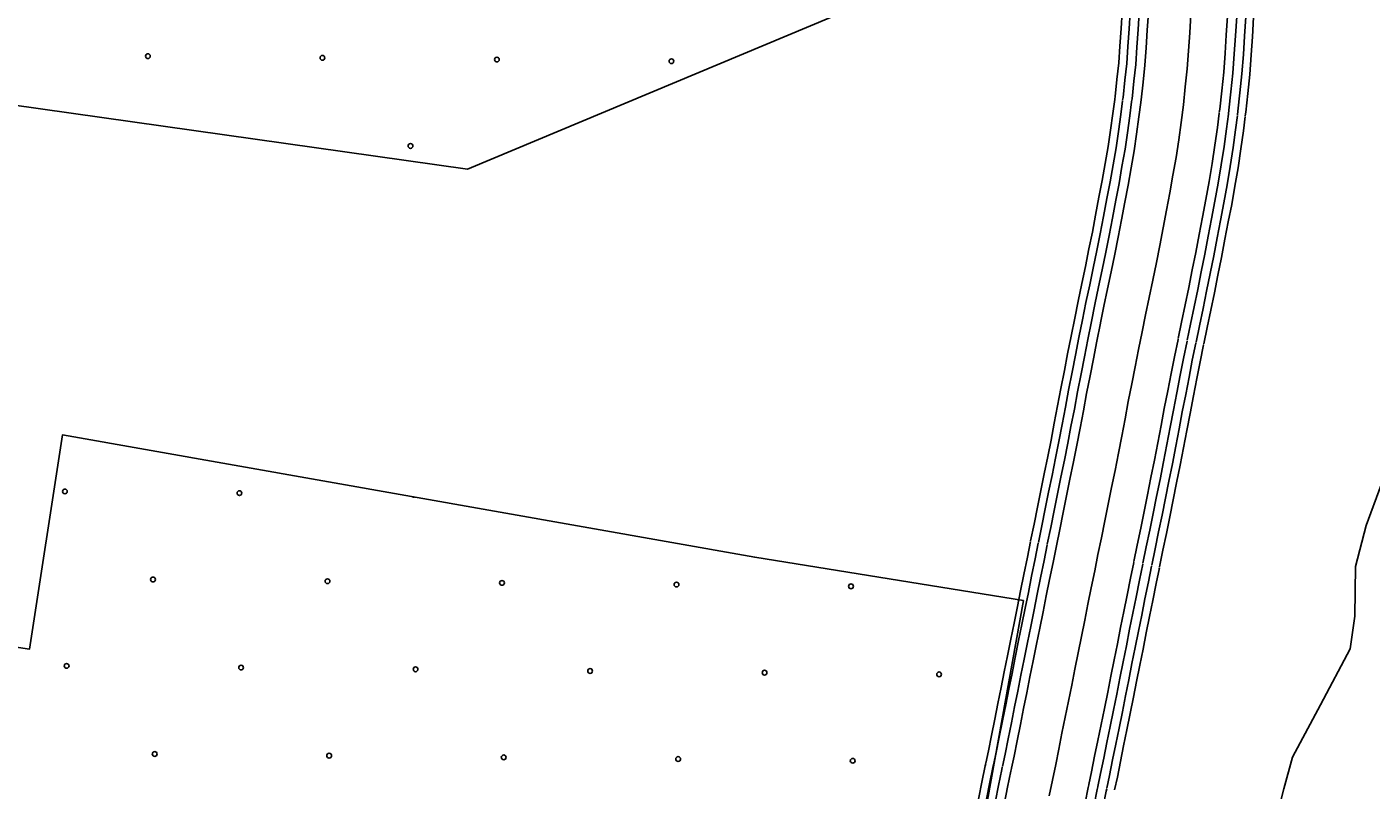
# Model space of a CAD drawing. Extents: x 1788175 to 1969470, y 584502 to 738744.
# Drawn here: x 1848400 to 1851363, y 666101 to 667784 of the extents above; entities that cross this region are included whole.
import ezdxf

# ---------------------------------------------------------------- set-up
doc = ezdxf.new("R2010")
doc.units = 0
for name, color, linetype in [('DESIGN - EROSION CONTROL - Devices', 7, 'Continuous'), ('DESIGN - SCRATCH - User 1', 7, 'Continuous'), ('DESIGN - TRANSPORTATION - Text', 7, 'Continuous'), ('SURVEY - CENTERLINE - Preliminary Text', 7, 'Continuous')]:
    doc.layers.add(name, color=color, linetype=linetype)

msp = doc.modelspace()

# ---------------------------------------------------------------- linework, layer by layer
at = {"layer": 'DESIGN - EROSION CONTROL - Devices'}
for centre in [(1848667.1, 667719.2), (1849051.7, 667715.5), (1849436.2, 667711.7), (1849820.8, 667708), (1849245.8, 667521.3), (1848484.2, 666759.7), (1848868.7, 666756), (1848678.3, 666565.6), (1849062.9, 666561.8), (1849447.4, 666558.1), (1849832, 666554.4), (1850216.5, 666550.6), (1848487.9, 666375.1), (1848872.5, 666371.4), (1849257, 666367.7), (1849641.6, 666363.9), (1850026.1, 666360.2), (1850410.7, 666356.5), (1848682.1, 666181), (1849066.6, 666177.3), (1849451.2, 666173.5), (1849835.7, 666169.8), (1850220.3, 666166.1)]:
    msp.add_circle(centre, 5.28, dxfattribs=at)
msp.add_arc((1849253.3, 666752.2), 5.28, 233.5031, 286.4472, dxfattribs=at)
at = {"layer": 'DESIGN - SCRATCH - User 1'}
msp.add_line((1850372.7, 665274.2), (1850596.6, 666519.1), dxfattribs=at)
msp.add_lwpolyline([(1850596.6, 666519.1), (1850004.3, 666614.7), (1848478.5, 666884.4), (1848406, 666411.8), (1847863.2, 666495.2), (1847961.7, 667669.4), (1849371.6, 667470.4), (1850176.8, 667806.4), (1850608.7, 667932.7), (1850847.5, 668019.8)], dxfattribs=at)
at = {"layer": 'DESIGN - TRANSPORTATION - Text'}
msp.add_lwpolyline([(1851384.8, 666774.1), (1851351.7, 666684.4), (1851328.6, 666594.6), (1851327.2, 666484.5), (1851316.3, 666412.6), (1851250.9, 666289.3), (1851189.5, 666173.9), (1851170.6, 666104.1), (1851145.4, 666006.3), (1851102.9, 665956.8), (1851078.5, 665921), (1851077.9, 665877), (1851113, 665808.5), (1851186, 665731.6), (1851239, 665658.8), (1851248.1, 665586.7), (1851198.6, 665465.2), (1851094.4, 665280.3), (1851012.8, 665143.1), (1850937.6, 665037.9), (1850868.8, 664970.7), (1850824.1, 664880.1)], dxfattribs=at)
at = {"layer": 'SURVEY - CENTERLINE - Preliminary Text'}
for points in [[(1851028.2, 667594.8), (1851029.2, 667602.4), (1851033.6, 667642.9), (1851038, 667683.7), (1851041, 667725.9), (1851043.5, 667765.5), (1851046.2, 667807.7), (1851047, 667848.8), (1851047.8, 667891.3), (1851046.4, 667933.4), (1851044.8, 667972.8), (1851043.7, 668014.4), (1851040.8, 668055.6), (1851038.2, 668096.4), (1851036.4, 668112.9)], [(1851048.3, 667592.2), (1851049.3, 667599.9), (1851053.8, 667640.7), (1851058.3, 667681.9), (1851061.2, 667724.5), (1851063.8, 667764.2), (1851066.5, 667806.9), (1851067.2, 667848.4), (1851068, 667891.5), (1851066.6, 667934.1), (1851065, 667973.4), (1851064, 668015.3), (1851061.1, 668056.9), (1851058.4, 668098.2), (1851056.6, 668115.1)], [(1851068.2, 667589.6), (1851069.2, 667597.6), (1851073.6, 667638.5), (1851078.2, 667680.1), (1851081.2, 667723.2), (1851083.7, 667763), (1851086.4, 667806.1), (1851087.2, 667848), (1851088, 667891.6), (1851086.6, 667934.9), (1851085, 667974.1), (1851084, 668016.3), (1851081, 668058.3), (1851078.4, 668099.9), (1851076.5, 668117.3)], [(1851085.5, 667587.3), (1851086.6, 667595.5), (1851091, 667636.6), (1851095.6, 667678.6), (1851098.7, 667722), (1851101.2, 667761.9), (1851103.9, 667805.4), (1851104.7, 667847.7), (1851105.6, 667891.7), (1851104.1, 667935.5), (1851102.5, 667974.7), (1851101.4, 668017.1), (1851098.5, 668059.4), (1851095.8, 668101.4), (1851093.9, 668119.1)], [(1850797.9, 667624.3), (1850798.6, 667630), (1850802.7, 667668), (1850806.7, 667704.4), (1850809.3, 667741.5), (1850811.8, 667780.2), (1850814.1, 667817.2), (1850814.8, 667853.2), (1850815.5, 667889.6), (1850814.3, 667924.8), (1850812.7, 667965.1), (1850811.7, 668003.3), (1850809.1, 668040.1), (1850806.8, 668076.6), (1850805.7, 668087)], [(1850815.2, 667622), (1850816, 667627.9), (1850820.1, 667666.1), (1850824.1, 667702.9), (1850826.8, 667740.3), (1850829.3, 667779.1), (1850831.6, 667816.5), (1850832.3, 667852.8), (1850833, 667889.8), (1850831.8, 667925.5), (1850830.2, 667965.7), (1850829.2, 668004.1), (1850826.6, 668041.3), (1850824.2, 668078.1), (1850823.1, 668088.9)], [(1850835, 667619.4), (1850835.9, 667625.5), (1850840, 667663.9), (1850844.1, 667701.1), (1850846.7, 667738.9), (1850849.2, 667777.8), (1850851.6, 667815.7), (1850852.3, 667852.5), (1850853, 667889.9), (1850851.8, 667926.2), (1850850.1, 667966.3), (1850849.2, 668005.1), (1850846.5, 668042.6), (1850844.2, 668079.8), (1850843, 668091.1)], [(1850855.3, 667617.5), (1850856, 667623.1), (1850860.2, 667661.7), (1850864.3, 667699.3), (1850867, 667737.6), (1850869.5, 667776.5), (1850871.9, 667814.8), (1850872.6, 667852.1), (1850873.3, 667890.1), (1850872.1, 667927), (1850870.4, 667967), (1850869.4, 668006.1), (1850866.8, 668044), (1850864.4, 668081.5), (1850863, 668094.1)], [(1850653.2, 666089), (1850660.5, 666123.5), (1850667.7, 666157.7), (1850674.3, 666191.9), (1850681.5, 666226.8), (1850688.8, 666262.1), (1850696, 666297.4), (1850702.9, 666332.7), (1850709.9, 666368), (1850717.1, 666404.3), (1850724.3, 666439.6), (1850731.6, 666476), (1850738.8, 666510.9), (1850745.7, 666546.9), (1850753.6, 666584.4), (1850760.8, 666620.4), (1850768.3, 666657.5), (1850775.8, 666694.6), (1850783.4, 666731.3), (1850790.9, 666768.4), (1850798.4, 666806.2), (1850806.3, 666844.1), (1850813.2, 666881.9), (1850820.7, 666920.1), (1850827.7, 666957.9), (1850835.5, 666996.9), (1850842.8, 667034.7), (1850850, 667072.5), (1850858.1, 667111.4), (1850865.7, 667148.9), (1850873.8, 667187.4), (1850881.6, 667225.3), (1850889.5, 667264.2), (1850897.3, 667302), (1850904.5, 667340.9), (1850911.8, 667379.9), (1850919.3, 667417.7), (1850926, 667456.6), (1850932.9, 667495.5), (1850938.7, 667534.5), (1850943.8, 667572.7), (1850949, 667612), (1850953.3, 667651.6), (1850957.6, 667690.9), (1850960.4, 667731.3), (1850963, 667770.6), (1850965.5, 667811)], [(1850709.7, 667141.7), (1850717.3, 667179.4), (1850725.5, 667218.4), (1850733.2, 667255.6), (1850741, 667294.5), (1850748.6, 667331.2), (1850755.6, 667368.7), (1850763, 667408.5), (1850770.3, 667445.2), (1850776.7, 667482.7), (1850783.4, 667519.9), (1850788.7, 667555.7), (1850793.7, 667592.7), (1850797.7, 667623.3)], [(1850726.9, 667138.2), (1850734.4, 667175.9), (1850742.7, 667214.8), (1850750.4, 667252.1), (1850758.2, 667291), (1850765.8, 667327.9), (1850772.8, 667365.5), (1850780.2, 667405.2), (1850787.6, 667442.1), (1850794, 667479.7), (1850800.7, 667517.1), (1850806, 667553.3), (1850811.1, 667590.4), (1850815.1, 667621)], [(1850746.5, 667134.3), (1850754, 667171.9), (1850762.2, 667210.8), (1850770, 667248.1), (1850777.8, 667287), (1850785.4, 667324), (1850792.5, 667361.8), (1850799.9, 667401.4), (1850807.2, 667438.4), (1850813.7, 667476.2), (1850820.4, 667513.9), (1850825.8, 667550.5), (1850830.9, 667587.7), (1850834.9, 667618.4)], [(1850766.5, 667131.2), (1850773.9, 667167.8), (1850782.1, 667206.6), (1850789.8, 667244), (1850797.7, 667282.9), (1850805.4, 667320.1), (1850812.4, 667358.1), (1850819.8, 667397.6), (1850827.2, 667434.7), (1850833.7, 667472.7), (1850840.4, 667510.6), (1850845.9, 667547.6), (1850851, 667585.1), (1850855.1, 667616.7)], [(1850937.6, 667096.8), (1850944.8, 667132.6), (1850952.8, 667170.9), (1850960.7, 667209.1), (1850968.6, 667248.1), (1850976.5, 667286.4), (1850983.9, 667326.2), (1850991.1, 667364.6), (1850998.7, 667403), (1851005.5, 667442.7), (1851012.6, 667482.5), (1851018.6, 667523.1), (1851023.9, 667562), (1851028.1, 667593.9)], [(1850957.4, 667092.8), (1850964.6, 667128.5), (1850972.7, 667166.8), (1850980.6, 667205.1), (1850988.4, 667244), (1850996.4, 667282.5), (1851003.9, 667322.4), (1851011, 667360.8), (1851018.7, 667399.3), (1851025.5, 667439.2), (1851032.6, 667479.3), (1851038.7, 667520.3), (1851044, 667559.3), (1851048.2, 667591.3)], [(1850977, 667088.9), (1850984.2, 667124.5), (1850992.3, 667162.7), (1851000.2, 667201.1), (1851008, 667240), (1851016, 667278.7), (1851023.5, 667318.8), (1851030.6, 667357), (1851038.3, 667395.7), (1851045.2, 667435.8), (1851052.4, 667476), (1851058.5, 667517.5), (1851063.8, 667556.6), (1851068, 667588.7)], [(1850994.2, 667085.4), (1851001.4, 667121), (1851009.4, 667159.1), (1851017.4, 667197.6), (1851025.2, 667236.5), (1851033.2, 667275.3), (1851040.7, 667315.6), (1851047.8, 667353.7), (1851055.5, 667392.5), (1851062.4, 667432.8), (1851069.6, 667473.2), (1851075.8, 667515), (1851081.2, 667554.3), (1851085.4, 667586.4)], [(1850612.4, 666650.6), (1850619.9, 666687.6), (1850627.4, 666724.9), (1850635, 666761.6), (1850642.4, 666798.3), (1850650, 666836.4), (1850657.6, 666873.1), (1850664.4, 666910.2), (1850671.9, 666948.4), (1850678.9, 666986.6), (1850686.9, 667026), (1850694, 667063.1), (1850701.5, 667102.2), (1850709.8, 667141.9)], [(1850629.5, 666647.1), (1850637, 666684.1), (1850644.6, 666721.4), (1850652.1, 666758.1), (1850659.6, 666794.8), (1850667.2, 666832.9), (1850674.8, 666869.8), (1850681.6, 666907), (1850689.1, 666945.2), (1850696.1, 666983.3), (1850704.1, 667022.7), (1850711.2, 667059.9), (1850718.6, 667098.8), (1850726.9, 667138.3)], [(1850649.1, 666643.2), (1850656.6, 666680.2), (1850664.2, 666717.4), (1850671.7, 666754.1), (1850679.2, 666790.9), (1850686.8, 666828.9), (1850694.4, 666865.9), (1850701.3, 666903.2), (1850708.8, 666941.4), (1850715.8, 666979.5), (1850723.7, 667018.8), (1850730.8, 667056.1), (1850738.2, 667094.9), (1850746.5, 667134.2)], [(1850669.2, 666640), (1850676.5, 666676.1), (1850684.1, 666713.3), (1850691.6, 666750), (1850699.1, 666786.9), (1850706.6, 666824.9), (1850714.3, 666862), (1850721.2, 666899.4), (1850728.7, 666937.6), (1850735.7, 666975.6), (1850743.6, 667014.9), (1850750.7, 667052.3), (1850758.1, 667090.9), (1850766.4, 667130.6), (1850766.5, 667130.9)], [(1850840.1, 666605.3), (1850847.4, 666641.4), (1850855, 666678.5), (1850862.5, 666715.2), (1850870.1, 666752.5), (1850877.6, 666790.2), (1850885.5, 666828.6), (1850892.5, 666866.8), (1850900.1, 666905), (1850907, 666942.7), (1850914.8, 666981.3), (1850922.1, 667019.5), (1850929.2, 667056.7), (1850937.2, 667094.9), (1850937.3, 667095.4)], [(1850860, 666601.3), (1850867.3, 666637.4), (1850874.8, 666674.4), (1850882.4, 666711.1), (1850890, 666748.5), (1850897.5, 666786.1), (1850905.4, 666824.7), (1850912.5, 666863), (1850920, 666901.2), (1850926.9, 666938.8), (1850934.7, 666977.4), (1850942, 667015.7), (1850949.1, 667052.7), (1850957, 667090.8), (1850957.1, 667091.2)], [(1850879.6, 666597.3), (1850886.9, 666633.4), (1850894.4, 666670.4), (1850902, 666707.1), (1850909.6, 666744.6), (1850917.1, 666782.2), (1850925.1, 666820.9), (1850932.1, 666859.3), (1850939.6, 666897.5), (1850946.5, 666935.1), (1850954.3, 666973.5), (1850961.6, 667011.9), (1850968.7, 667048.8), (1850976.6, 667086.7), (1850976.7, 667087.1)], [(1850896.7, 666593.8), (1850904.1, 666629.9), (1850911.6, 666666.9), (1850919.1, 666703.6), (1850926.7, 666741.1), (1850934.2, 666778.7), (1850942.2, 666817.5), (1850949.3, 666856), (1850956.8, 666894.2), (1850963.7, 666931.7), (1850971.5, 666970.2), (1850978.8, 667008.6), (1850985.8, 667045.3), (1850993.7, 667083.1), (1850993.8, 667083.6)], [(1850513.5, 666160.8), (1850519.2, 666187.8), (1850525.8, 666221.7), (1850533.2, 666257.4), (1850540.4, 666292.5), (1850547.5, 666327.2), (1850554.3, 666361.9), (1850561.3, 666397.3), (1850568.6, 666434.3), (1850575.9, 666469.6), (1850583.1, 666506.1), (1850590.3, 666540.6), (1850597.2, 666576.7), (1850605.2, 666614.8), (1850612.1, 666649.4)], [(1850530.6, 666157.2), (1850536.4, 666184.3), (1850543, 666218.2), (1850550.3, 666253.9), (1850557.5, 666289), (1850564.6, 666323.7), (1850571.5, 666358.5), (1850578.4, 666393.9), (1850585.8, 666430.8), (1850593, 666466.1), (1850600.3, 666502.6), (1850607.4, 666537.1), (1850614.4, 666573.3), (1850622.3, 666611.3), (1850629.3, 666645.9)], [(1850550.2, 666153.1), (1850556, 666180.4), (1850562.6, 666214.3), (1850569.9, 666249.8), (1850577.1, 666285), (1850584.3, 666319.8), (1850591.1, 666354.6), (1850598.1, 666390.1), (1850605.4, 666426.9), (1850612.6, 666462.2), (1850619.9, 666498.6), (1850627, 666533.2), (1850634, 666569.4), (1850641.9, 666607.2), (1850648.9, 666642)], [(1850570.2, 666149.7), (1850575.9, 666176.3), (1850582.5, 666210.3), (1850589.8, 666245.7), (1850597, 666280.9), (1850604.1, 666315.8), (1850611, 666350.7), (1850618, 666386.1), (1850625.3, 666422.9), (1850632.5, 666458.2), (1850639.7, 666494.6), (1850646.9, 666529.3), (1850653.9, 666565.4), (1850661.8, 666603.2), (1850669.2, 666640.1), (1850669.5, 666641.6)], [(1850740.9, 666113.7), (1850746.8, 666141.7), (1850753.5, 666176), (1850760.6, 666210.5), (1850767.9, 666245.9), (1850775.2, 666281.5), (1850782.2, 666317.1), (1850789.1, 666352.3), (1850796.2, 666388.3), (1850803.5, 666423.6), (1850810.7, 666459.9), (1850818, 666495.1), (1850824.9, 666531), (1850832.7, 666568.2), (1850839.7, 666603.4), (1850839.5, 666602.3)], [(1850760.8, 666109.5), (1850766.7, 666137.7), (1850773.4, 666172.1), (1850780.5, 666206.4), (1850787.7, 666241.8), (1850795.1, 666277.5), (1850802.1, 666313.2), (1850809, 666348.4), (1850816.1, 666384.3), (1850823.4, 666419.6), (1850830.6, 666455.9), (1850837.9, 666491.1), (1850844.8, 666527), (1850852.5, 666564.1), (1850859.6, 666599.1), (1850859.3, 666597.8)], [(1850780.3, 666105.4), (1850786.3, 666133.7), (1850793, 666168.1), (1850800.1, 666202.4), (1850807.3, 666237.8), (1850814.7, 666273.6), (1850821.7, 666309.3), (1850828.6, 666344.5), (1850835.7, 666380.4), (1850843, 666415.7), (1850850.2, 666451.9), (1850857.5, 666487.2), (1850864.4, 666523.1), (1850872.1, 666560.1), (1850879.1, 666594.9), (1850878.7, 666593.3)], [(1850797.4, 666101.8), (1850803.5, 666130.2), (1850810.1, 666164.7), (1850817.2, 666198.9), (1850824.5, 666234.3), (1850831.8, 666270.1), (1850838.9, 666306), (1850845.8, 666341.1), (1850852.9, 666376.9), (1850860.1, 666412.2), (1850867.3, 666448.4), (1850874.6, 666483.8), (1850881.5, 666519.6), (1850889.3, 666556.6), (1850896.2, 666591.2), (1850895.8, 666589.3)], [(1850414.3, 665667), (1850416.4, 665677.9), (1850423.9, 665713.5), (1850430.9, 665747.7), (1850437.5, 665780.7), (1850444.2, 665814), (1850450.1, 665846.8), (1850456.6, 665880.9), (1850463.3, 665915.5), (1850470.1, 665949.9), (1850477.2, 665984), (1850484.1, 666017.2), (1850491.1, 666051.8), (1850498.2, 666085), (1850504.7, 666118.9), (1850512.2, 666154.7), (1850513.4, 666160)], [(1850431.5, 665663.7), (1850433.6, 665674.5), (1850441, 665710), (1850448.1, 665744.2), (1850454.6, 665777.3), (1850461.3, 665810.7), (1850467.3, 665843.6), (1850473.8, 665877.5), (1850480.5, 665912.1), (1850487.3, 665946.4), (1850494.3, 665980.5), (1850501.2, 666013.7), (1850508.2, 666048.2), (1850515.3, 666081.5), (1850521.9, 666115.4), (1850529.4, 666151.1), (1850530.5, 666156.4)], [(1850451.2, 665659.9), (1850453.2, 665670.5), (1850460.6, 665705.9), (1850467.7, 665740.2), (1850474.3, 665773.4), (1850481, 665806.9), (1850486.9, 665839.9), (1850493.4, 665873.8), (1850500.1, 665908.3), (1850506.9, 665942.5), (1850513.9, 665976.4), (1850520.8, 666009.6), (1850527.8, 666044.2), (1850534.9, 666077.5), (1850541.5, 666111.5), (1850548.9, 666147), (1850550, 666152.2)], [(1850471.2, 665657), (1850473.1, 665666.6), (1850480.4, 665701.8), (1850487.6, 665736.2), (1850494.1, 665769.4), (1850500.9, 665803.1), (1850506.9, 665836.2), (1850513.3, 665869.9), (1850520, 665904.4), (1850526.8, 665938.4), (1850533.8, 665972.3), (1850540.7, 666005.6), (1850547.7, 666040), (1850554.8, 666073.5), (1850561.4, 666107.5), (1850568.8, 666142.8), (1850570, 666148.8)], [(1850642.5, 665624), (1850644.1, 665632.2), (1850651.2, 665666.2), (1850658.5, 665701.6), (1850665.2, 665735.3), (1850672.3, 665770.5), (1850678.4, 665804.3), (1850684.6, 665836.9), (1850691.2, 665870.8), (1850697.7, 665903.8), (1850704.6, 665936.9), (1850711.6, 665970.6), (1850718.4, 666004.5), (1850725.7, 666038.7), (1850732.4, 666073), (1850739.5, 666106.9), (1850740.7, 666112.8)], [(1850662.4, 665620.2), (1850664, 665628.2), (1850671.1, 665662.1), (1850678.4, 665697.5), (1850685.1, 665731.3), (1850692.2, 665766.7), (1850698.3, 665800.6), (1850704.5, 665833.1), (1850711.1, 665866.9), (1850717.6, 665899.8), (1850724.4, 665932.8), (1850731.4, 665966.5), (1850738.3, 666000.4), (1850745.6, 666034.6), (1850752.3, 666069), (1850759.3, 666102.8), (1850760.6, 666108.6)], [(1850682.1, 665616.4), (1850683.6, 665624.3), (1850690.7, 665658), (1850698, 665693.6), (1850704.7, 665727.4), (1850711.9, 665763), (1850718, 665797), (1850724.2, 665829.3), (1850730.7, 665863.1), (1850737.2, 665895.8), (1850744, 665928.8), (1850751, 665962.5), (1850757.9, 665996.3), (1850765.2, 666030.6), (1850771.9, 666065.1), (1850778.9, 666098.7), (1850780.1, 666104.5)]]:
    msp.add_lwpolyline(points, dxfattribs=at)

doc.saveas('drawing.dxf')
